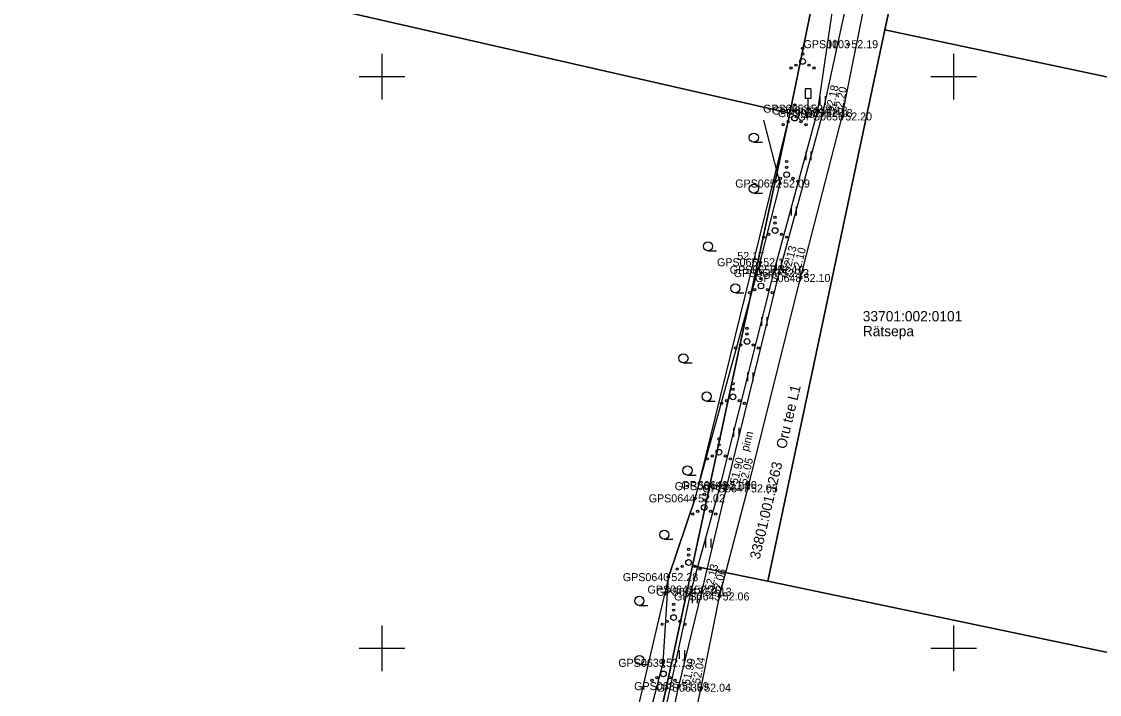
# Model space of a CAD drawing. Extents: x 551623 to 559850, y 6561220 to 6567135.
# Drawn here: x 556918.5 to 557012.8, y 6564446 to 6564504.8 of the extents above; entities that cross this region are included whole.
import ezdxf

# ---------------------------------------------------------------- set-up
doc = ezdxf.new("R2010")
doc.units = 0
for name, color, linetype in [('HALJASTUS', 7, 'Continuous'), ('KORGUS-EH2000', 7, 'Continuous'), ('LIIKLUS', 7, 'Continuous'), ('MOOTKORG-EH2000', 7, 'Continuous'), ('MOOTMPUNKT', 7, 'Continuous'), ('MOOTNR', 7, 'Continuous'), ('MOOTPIIR', 7, 'Continuous'), ('PIIR', 7, 'Continuous'), ('TEE', 7, 'Continuous'), ('VORK', 7, 'Continuous')]:
    doc.layers.add(name, color=color, linetype=linetype)

msp = doc.modelspace()

# ---------------------------------------------------------------- linework, layer by layer
at = {"layer": 'HALJASTUS'}
for p, q in [((556989.168, 6564503.221), (556989.168, 6564502.46)), ((556989.623, 6564503.221), (556989.623, 6564502.46)), ((556988.304, 6564498.296), (556988.304, 6564497.535)), ((556988.759, 6564498.296), (556988.759, 6564497.535)), ((556982.523, 6564494.258), (556983.273, 6564494.258)), ((556987.07, 6564493.453), (556987.07, 6564492.692)), ((556987.525, 6564493.453), (556987.525, 6564492.692)), ((556982.523, 6564489.795), (556983.273, 6564489.795)), ((556985.78, 6564488.622), (556985.78, 6564487.861)), ((556986.235, 6564488.622), (556986.235, 6564487.861)), ((556978.517, 6564484.754), (556979.267, 6564484.754)), ((556984.49, 6564483.791), (556984.49, 6564483.03)), ((556984.945, 6564483.791), (556984.945, 6564483.03)), ((556980.912, 6564481.077), (556981.662, 6564481.077)), ((556983.206, 6564478.959), (556983.206, 6564478.198)), ((556983.661, 6564478.959), (556983.661, 6564478.198)), ((556976.37, 6564474.962), (556977.12, 6564474.962)), ((556981.981, 6564474.111), (556981.981, 6564473.35)), ((556982.436, 6564474.111), (556982.436, 6564473.35)), ((556978.393, 6564471.615), (556979.143, 6564471.615)), ((556980.755, 6564469.264), (556980.755, 6564468.503)), ((556981.21, 6564469.264), (556981.21, 6564468.503)), ((556976.721, 6564465.149), (556977.471, 6564465.149)), ((556979.53, 6564464.416), (556979.53, 6564463.655)), ((556979.985, 6564464.416), (556979.985, 6564463.655)), ((556974.698, 6564459.529), (556975.448, 6564459.529)), ((556978.305, 6564459.569), (556978.305, 6564458.808)), ((556978.76, 6564459.569), (556978.76, 6564458.808)), ((556977.119, 6564454.712), (556977.119, 6564453.951)), ((556977.574, 6564454.712), (556977.574, 6564453.951)), ((556972.509, 6564453.745), (556973.259, 6564453.745)), ((556976.009, 6564449.836), (556976.009, 6564449.075)), ((556976.464, 6564449.836), (556976.464, 6564449.075)), ((556972.509, 6564448.58), (556973.259, 6564448.58))]:
    msp.add_line(p, q, dxfattribs=at)
for points in [[(556934.565, 6564264.309), (556936.123, 6564264.423), (556940.025, 6564283.151), (556943.959, 6564299.154), (556946.502, 6564312.569), (556950.255, 6564331.396), (556954.496, 6564347.285), (556956.123, 6564352.58), (556959.325, 6564369.526), (556962.292, 6564385.303), (556963.382, 6564391.628), (556969.307, 6564418.099), (556972.375, 6564433.378), (556977.076, 6564455.131), (556979.59, 6564464.175), (556984.342, 6564483.101), (556988.115, 6564497.025), (556989.691, 6564507.783), (556991.828, 6564520.437), (556993.484, 6564528.985)], [(556958.551, 6564390.051), (556962.111, 6564392.96), (556965.014, 6564404.701), (556966.067, 6564418.097), (556969.561, 6564425.238), (556970.52, 6564430.443), (556969.866, 6564434.078), (556973.715, 6564445.37), (556974.591, 6564448.726), (556975.055, 6564456.219), (556977.39, 6564463.112), (556983.084, 6564483.759), (556984.819, 6564490.646), (556983.395, 6564496.185)]]:
    msp.add_lwpolyline(points, dxfattribs=at)
for centre, radius in [((556986.787, 6564502.472), 0.1), ((556986.787, 6564501.322), 0.25), ((556986.787, 6564501.972), 0.1), ((556985.787, 6564500.747), 0.1), ((556986.222, 6564500.997), 0.1), ((556987.352, 6564500.997), 0.1), ((556987.787, 6564500.747), 0.1), ((556986.092, 6564497.52), 0.1), ((556986.092, 6564496.37), 0.25), ((556986.092, 6564497.02), 0.1), ((556985.092, 6564495.795), 0.1), ((556985.527, 6564496.045), 0.1), ((556986.657, 6564496.045), 0.1), ((556987.092, 6564495.795), 0.1), ((556982.523, 6564494.658), 0.4), ((556985.397, 6564492.569), 0.1), ((556985.397, 6564492.069), 0.1), ((556984.397, 6564490.844), 0.1), ((556984.832, 6564491.094), 0.1), ((556985.397, 6564491.419), 0.25), ((556985.962, 6564491.094), 0.1), ((556986.397, 6564490.844), 0.1), ((556982.523, 6564490.195), 0.4), ((556984.381, 6564487.68), 0.1), ((556984.381, 6564487.18), 0.1), ((556983.381, 6564485.955), 0.1), ((556983.816, 6564486.205), 0.1), ((556984.381, 6564486.53), 0.25), ((556984.946, 6564486.205), 0.1), ((556985.381, 6564485.955), 0.1), ((556978.517, 6564485.154), 0.4), ((556983.154, 6564482.833), 0.1), ((556983.154, 6564482.333), 0.1), ((556980.912, 6564481.477), 0.4), ((556982.589, 6564481.358), 0.1), ((556983.154, 6564481.683), 0.25), ((556983.719, 6564481.358), 0.1), ((556982.154, 6564481.108), 0.1), ((556984.154, 6564481.108), 0.1), ((556981.927, 6564477.986), 0.1), ((556981.927, 6564477.486), 0.1), ((556981.927, 6564476.836), 0.25), ((556976.37, 6564475.362), 0.4), ((556980.927, 6564476.261), 0.1), ((556981.362, 6564476.511), 0.1), ((556982.492, 6564476.511), 0.1), ((556982.927, 6564476.261), 0.1), ((556980.7, 6564473.139), 0.1), ((556978.393, 6564472.015), 0.4), ((556980.7, 6564471.989), 0.25), ((556980.7, 6564472.639), 0.1), ((556979.7, 6564471.414), 0.1), ((556980.135, 6564471.664), 0.1), ((556981.265, 6564471.664), 0.1), ((556981.7, 6564471.414), 0.1), ((556979.473, 6564468.292), 0.1), ((556979.473, 6564467.142), 0.25), ((556979.473, 6564467.792), 0.1), ((556978.473, 6564466.567), 0.1), ((556978.908, 6564466.817), 0.1), ((556980.038, 6564466.817), 0.1), ((556980.473, 6564466.567), 0.1), ((556976.721, 6564465.549), 0.4), ((556978.188, 6564463.46), 0.1), ((556978.188, 6564462.31), 0.25), ((556978.188, 6564462.96), 0.1), ((556977.188, 6564461.735), 0.1), ((556977.623, 6564461.985), 0.1), ((556978.753, 6564461.985), 0.1), ((556979.188, 6564461.735), 0.1), ((556974.698, 6564459.929), 0.4), ((556976.822, 6564458.65), 0.1), ((556976.822, 6564458.15), 0.1), ((556975.822, 6564456.925), 0.1), ((556976.257, 6564457.175), 0.1), ((556976.822, 6564457.5), 0.25), ((556977.387, 6564457.175), 0.1), ((556977.822, 6564456.925), 0.1), ((556972.509, 6564454.145), 0.4), ((556975.507, 6564453.829), 0.1), ((556975.507, 6564453.329), 0.1), ((556974.507, 6564452.104), 0.1), ((556974.942, 6564452.354), 0.1), ((556975.507, 6564452.679), 0.25), ((556976.072, 6564452.354), 0.1), ((556976.507, 6564452.104), 0.1), ((556972.509, 6564448.98), 0.4), ((556974.62, 6564448.908), 0.1), ((556974.62, 6564448.408), 0.1), ((556974.055, 6564447.433), 0.1), ((556974.62, 6564447.758), 0.25), ((556975.185, 6564447.433), 0.1), ((556973.62, 6564447.183), 0.1), ((556975.62, 6564447.183), 0.1)]:
    msp.add_circle(centre, radius, dxfattribs=at)
at = {"layer": 'KORGUS-EH2000'}
for centre in [(556988.115, 6564497.025), (556988.554, 6564496.805), (556990.263, 6564496.511), (556983.084, 6564483.759), (556984.752, 6564482.81), (556986.619, 6564482.381), (556980.179, 6564464.273), (556982.015, 6564463.981), (556977.39, 6564463.112), (556975.055, 6564456.219), (556977.979, 6564454.937), (556979.536, 6564454.531), (556975.98, 6564446.687), (556977.925, 6564446.549)]:
    msp.add_circle(centre, 0.1, dxfattribs=at)
at = {"layer": 'LIIKLUS'}
for p, q in [((556987.011, 6564498.94), (556987.011, 6564498.09)), ((556987.511, 6564498.94), (556987.011, 6564498.94)), ((556987.511, 6564498.94), (556987.511, 6564498.09)), ((556987.511, 6564498.09), (556987.011, 6564498.09)), ((556987.261, 6564498.09), (556987.261, 6564497.19)), ((556987.511, 6564497.19), (556987.261, 6564497.19))]:
    msp.add_line(p, q, dxfattribs=at)
at = {"layer": 'MOOTMPUNKT'}
for centre in [(556990.791, 6564502.83), (556987.261, 6564497.19), (556988.115, 6564497.025), (556988.554, 6564496.805), (556990.263, 6564496.511), (556984.819, 6564490.646), (556983.084, 6564483.759), (556984.342, 6564483.101), (556984.752, 6564482.81), (556986.619, 6564482.381), (556980.179, 6564464.273), (556979.59, 6564464.175), (556982.015, 6564463.981), (556977.39, 6564463.112), (556975.055, 6564456.219), (556977.076, 6564455.131), (556977.979, 6564454.937), (556979.536, 6564454.531), (556974.591, 6564448.726), (556975.98, 6564446.687), (556977.925, 6564446.549)]:
    msp.add_circle(centre, 0.1, dxfattribs=at)
at = {"layer": 'MOOTPIIR'}
for points in [[(557076.549, 6564924.696), (557075.627, 6564919.179), (557075.272, 6564917.361), (557073.411, 6564911.783), (557056.664, 6564836.484), (557033.008, 6564721.316), (557023.821, 6564671.256), (557001.88, 6564573.62), (556991.804, 6564526.723), (556985.67, 6564496.81), (556977.39, 6564463.112), (556975.055, 6564456.219), (556969.866, 6564434.078), (556966.067, 6564418.097), (556961.541, 6564392.579), (556960.311, 6564385.108), (556957.925, 6564367.083), (556953.577, 6564348.212), (556949.046, 6564331.986), (556945.669, 6564312.833), (556934.565, 6564264.309), (556921.882, 6564204.104)], [(556937.562, 6564252.896), (556939.114, 6564262.832), (556943.393, 6564282.49), (556947.165, 6564298.741), (556949.758, 6564312.417), (556953.651, 6564330.559), (556957.331, 6564346.488), (556961.593, 6564369.002), (556965.219, 6564385.645), (556966.417, 6564392.016), (556968.733, 6564403.441), (556971.592, 6564417.702), (556974.987, 6564432.911), (556977.925, 6564446.549), (556979.536, 6564454.531), (556982.015, 6564463.981), (556986.619, 6564482.381), (556990.263, 6564496.511), (556992.427, 6564507.446)]]:
    msp.add_lwpolyline(points, dxfattribs=at)
at = {"layer": 'PIIR'}
for points in [[(556432.76, 6564659.54), (556993.65, 6564535.81), (556985.67, 6564496.81), (556783.64, 6564542.86), (556552.3, 6564595.4), (556437.5, 6564621.65), (556432.81, 6564649.44)], [(557008.54, 6564571.11), (557004.63, 6564552.85), (556993.98, 6564504.1), (556983.76, 6564455.86), (556977.16, 6564457.22), (556985.67, 6564496.81), (556993.65, 6564535.81), (557001.88, 6564573.62)], [(558156.86, 6564304.89), (558142.34, 6564259.99), (556993.98, 6564504.1), (557004.63, 6564552.85)], [(556783.64, 6564542.86), (556985.67, 6564496.81), (556977.16, 6564457.22), (556962.07, 6564387.04), (557015.37, 6564310.72), (557068.91, 6564232.97), (557078.52, 6564159.65), (557080.55, 6564143.56), (557082.56, 6564127.43), (557086.6, 6564095.7), (557102.25, 6563971.8), (557022.57, 6563981.86), (557019.97, 6563895.21), (556916.82, 6563976.19), (556882.93, 6563970.96), (556879.9, 6563970.48), (556874.48, 6563969.66), (556883.86, 6564014.08), (556902.44, 6564102.18), (556923.56, 6564208.22), (556934.43, 6564263.72), (556756.01, 6564277.93)], [(558142.34, 6564259.99), (558132.87, 6564215), (556983.76, 6564455.86), (556993.98, 6564504.1)], [(556983.76, 6564455.86), (558132.87, 6564215), (558067.92, 6564158.67), (556962.07, 6564387.04), (556977.16, 6564457.22)]]:
    msp.add_lwpolyline(points, close=True, dxfattribs=at)
at = {"layer": 'TEE'}
for points in [[(556935.404, 6564253.441), (556936.73, 6564263.075), (556941.169, 6564282.981), (556944.834, 6564299.207), (556947.471, 6564312.85), (556951.425, 6564331.16), (556955.33, 6564346.882), (556959.694, 6564369.353), (556962.938, 6564385.71), (556964.585, 6564392.509), (556966.933, 6564403.728), (556969.784, 6564418.017), (556973.026, 6564433.341), (556975.98, 6564446.687), (556977.979, 6564454.937), (556980.179, 6564464.273), (556984.752, 6564482.81), (556988.554, 6564496.805), (556990.907, 6564507.704)], [(556937.562, 6564252.896), (556939.114, 6564262.832), (556943.393, 6564282.49), (556947.165, 6564298.741), (556949.758, 6564312.417), (556953.651, 6564330.559), (556957.331, 6564346.488), (556961.593, 6564369.002), (556965.219, 6564385.645), (556966.417, 6564392.016), (556968.733, 6564403.441), (556971.592, 6564417.702), (556974.987, 6564432.911), (556977.925, 6564446.549), (556979.536, 6564454.531), (556982.015, 6564463.981), (556986.619, 6564482.381), (556990.263, 6564496.511), (556992.427, 6564507.446)]]:
    msp.add_lwpolyline(points, dxfattribs=at)
at = {"layer": 'VORK'}
for p, q in [((556950, 6564502), (556950, 6564498)), ((557000, 6564502), (557000, 6564498)), ((556948, 6564500), (556952, 6564500)), ((556998, 6564500), (557002, 6564500)), ((556950, 6564452), (556950, 6564448)), ((557000, 6564452), (557000, 6564448)), ((556948, 6564450), (556952, 6564450)), ((556998, 6564450), (557002, 6564450))]:
    msp.add_line(p, q, dxfattribs=at)

# ---------------------------------------------------------------- texts
at = {"layer": 'KORGUS-EH2000'}
for s, rotation, p in [(' 52.18', 77.81784, (556989.409, 6564496.621)), (' 52.20', 78.8061, (556990.175, 6564496.478)), (' 52.13', 74.8007, (556985.596, 6564482.581)), (' 52.10', 75.53769, (556986.449, 6564482.425)), (' 51.90', 76.14338, (556981.029, 6564464.063)), (' 52.05', 75.95167, (556981.845, 6564464.024)), (' 52.13', 76.73875, (556978.831, 6564454.736)), (' 52.06', 75.30548, (556979.451, 6564454.341)), (' 51.99', 76.38086, (556976.831, 6564446.481)), (' 52.04', 78.58547, (556977.753, 6564446.584))]:
    msp.add_text(s, height=0.7, rotation=rotation, dxfattribs=at).set_placement(p)
for s, p in [(' 52.18', (556985.265, 6564496.37)), (' 52.17', (556980.819, 6564483.962)), (' 52.02', (556977.39, 6564462.762)), (' 52.28', (556975.055, 6564455.869))]:
    msp.add_text(s, height=0.7, dxfattribs=at).set_placement(p)
at = {"layer": 'MOOTKORG-EH2000'}
for s, p in [(' 52.19', (556990.791, 6564502.48)), (' 52.27', (556987.261, 6564496.84)), (' 52.18', (556988.115, 6564496.675)), (' 52.18', (556988.554, 6564496.455)), (' 52.20', (556990.263, 6564496.161)), (' 52.09', (556984.819, 6564490.296)), (' 52.17', (556983.084, 6564483.409)), (' 52.10', (556984.342, 6564482.751)), (' 52.13', (556984.752, 6564482.46)), (' 52.10', (556986.619, 6564482.031)), (' 52.04', (556979.59, 6564463.825)), (' 51.90', (556980.179, 6564463.923)), (' 52.02', (556977.39, 6564462.762)), (' 52.05', (556982.015, 6564463.631)), (' 52.28', (556975.055, 6564455.869)), (' 52.20', (556977.076, 6564454.781)), (' 52.13', (556977.979, 6564454.587)), (' 52.06', (556979.536, 6564454.181)), (' 52.13', (556974.591, 6564448.376)), (' 51.99', (556975.98, 6564446.337)), (' 52.04', (556977.925, 6564446.199))]:
    msp.add_text(s, height=0.7, dxfattribs=at).set_placement(p)
at = {"layer": 'MOOTNR'}
for s, p in [('GPS0003 ', (556986.871, 6564502.48)), ('GPS0653 ', (556983.342, 6564496.84)), ('GPS0654 ', (556984.126, 6564496.675)), ('GPS0655 ', (556984.634, 6564496.455)), ('GPS0656 ', (556986.343, 6564496.161)), ('GPS0652 ', (556980.899, 6564490.296)), ('GPS0651 ', (556979.304, 6564483.409)), ('GPS0650 ', (556980.422, 6564482.751)), ('GPS0649 ', (556980.762, 6564482.46)), ('GPS0648 ', (556982.629, 6564482.031)), ('GPS0645 ', (556975.601, 6564463.825)), ('GPS0646 ', (556976.19, 6564463.923)), ('GPS0644 ', (556973.331, 6564462.762)), ('GPS0647 ', (556978.025, 6564463.631)), ('GPS0640 ', (556971.066, 6564455.869)), ('GPS0641 ', (556973.226, 6564454.781)), ('GPS0642 ', (556973.989, 6564454.587)), ('GPS0643 ', (556975.547, 6564454.181)), ('GPS0639 ', (556970.671, 6564448.376)), ('GPS0637 ', (556972.06, 6564446.337)), ('GPS0636 ', (556974.005, 6564446.199))]:
    msp.add_text(s, height=0.7, dxfattribs=at).set_placement(p)
at = {"layer": 'PIIR'}
for s, p in [('33701:002:0101', (556992.053, 6564478.59)), ('Rätsepa', (556992.053, 6564477.29))]:
    msp.add_text(s, height=0.9, dxfattribs=at).set_placement(p)
for s, p in [('Oru tee L1', (556985.331, 6564467.376)), ('33801:001:1263', (556983.03, 6564457.72))]:
    msp.add_text(s, height=0.9, rotation=76.68329, dxfattribs=at).set_placement(p)
at = {"layer": 'TEE'}
msp.add_text('pinn', height=0.7, rotation=75.47329, dxfattribs=at).set_placement((556982.047, 6564467.161))

doc.saveas('drawing.dxf')
